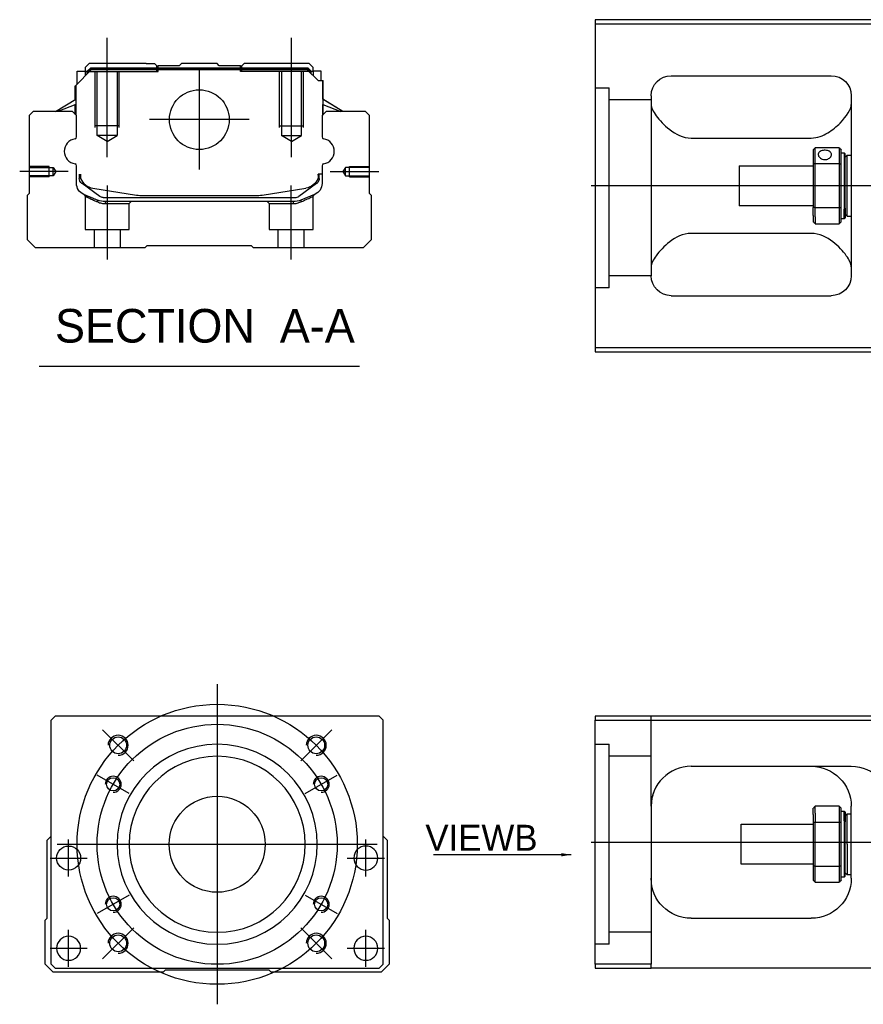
# Model space of a CAD drawing. Header units: millimetres. Extents: x 443 to 3685, y -1599 to 860.
# Tile 359 of 610: x 2498 to 2709, y -1280 to -1034. Entities that reach past the tile are written whole.
import ezdxf
from ezdxf.lldxf.tags import DXFTag

# ---------------------------------------------------------------- set-up
doc = ezdxf.new("R2010")
doc.units = ezdxf.units.MM
doc.layers.get('0').update_dxf_attribs({"linetype": 'CONTINUOUS'})
doc.styles.add('CHN', font='txt')
doc.styles.add('DIM-7', font='SIMPLEX.shx', dxfattribs={"width": 0.7, "bigfont": 'chineset.shx'})
tags = doc.linetypes.add('DASHED', pattern=[25.72, 12.86, -12.86]).pattern_tags.tags
tags[6:7] = [DXFTag(74, 4), DXFTag(75, 0), DXFTag(340, '0'), DXFTag(46, 0.0), DXFTag(50, 0.0), DXFTag(44, 0.0), DXFTag(45, 0.0)]
tags[4:5] = [DXFTag(74, 4), DXFTag(75, 0), DXFTag(340, '0'), DXFTag(46, 0.0), DXFTag(50, 0.0), DXFTag(44, 0.0), DXFTag(45, 0.0)]
doc.dimstyles.new('CNS', dxfattribs={"dimtxt": 3.5, "dimasz": 2.5, "dimexe": 1, "dimexo": 1, "dimgap": 1, "dimtad": 1, "dimdsep": 46, "dimtxsty": 'DIM-7', "dimcen": 0.09, "dimclrd": 4, "dimclre": 4, "dimclrt": 1, "dimadec": 0, "dimazin": 0, "dimtfac": 1, "dimtmove": 0, "dimatfit": 3, "dimfxl": 0, "dimtvp": 0.971429, "dimtolj": 1, "dimarcsym": 0})

msp = doc.modelspace()

# ---------------------------------------------------------------- linework, layer by layer
at = {"linetype": 'Continuous'}
for p, q in [((2716.16, -1033.72), (2642.16, -1033.72)), ((2642.16, -1033.72), (2642.16, -1115.72)), ((2642.16, -1034.72), (2716.16, -1034.72)), ((2515.79, -1044.7), (2514.79, -1045.7)), ((2514.79, -1045.7), (2514.79, -1046.55)), ((2515.29, -1046.62), (2516.15, -1045.75)), ((2515.52, -1046.71), (2516.25, -1045.98)), ((2529.97, -1044.7), (2515.79, -1044.7)), ((2516.15, -1045.75), (2570.38, -1045.75)), ((2516.25, -1045.98), (2516.15, -1045.75)), ((2516.25, -1045.98), (2570.29, -1045.98)), ((2529.97, -1044.7), (2532.07, -1044.7)), ((2532.07, -1044.7), (2532.62, -1045.25)), ((2532.62, -1045.25), (2532.97, -1045.25)), ((2538.27, -1045.25), (2532.97, -1045.25)), ((2532.97, -1045.75), (2532.97, -1045.25)), ((2538.27, -1045.25), (2538.82, -1044.7)), ((2547.72, -1044.7), (2538.82, -1044.7)), ((2548.27, -1045.25), (2547.72, -1044.7)), ((2553.57, -1045.25), (2548.27, -1045.25)), ((2553.57, -1045.25), (2553.92, -1045.25)), ((2553.57, -1045.75), (2553.57, -1045.25)), ((2553.92, -1045.25), (2554.47, -1044.7)), ((2553.92, -1045.25), (2554.47, -1044.7)), ((2556.57, -1044.7), (2554.47, -1044.7)), ((2554.47, -1044.7), (2554.47, -1044.7)), ((2570.75, -1044.7), (2556.57, -1044.7)), ((2570.29, -1045.98), (2570.38, -1045.75)), ((2571.02, -1046.71), (2570.29, -1045.98)), ((2571.25, -1046.62), (2570.38, -1045.75)), ((2571.75, -1045.7), (2570.75, -1044.7)), ((2571.75, -1046.55), (2571.75, -1045.7)), ((2512.39, -1050.15), (2516.29, -1046.25)), ((2512.79, -1046.55), (2514.79, -1046.55)), ((2512.79, -1049.75), (2512.79, -1046.55)), ((2514.79, -1046.55), (2514.79, -1047.75)), ((2515.29, -1046.7), (2514.79, -1046.7)), ((2515.29, -1047.25), (2515.29, -1046.62)), ((2515.52, -1046.71), (2515.29, -1046.62)), ((2515.52, -1047.02), (2515.52, -1046.71)), ((2570.25, -1046.25), (2516.29, -1046.25)), ((2572.95, -1048.95), (2570.25, -1046.25)), ((2571.02, -1046.71), (2571.25, -1046.62)), ((2571.02, -1047.02), (2571.02, -1046.71)), ((2571.25, -1047.25), (2571.25, -1046.62)), ((2571.75, -1046.7), (2571.25, -1046.7)), ((2573.75, -1046.55), (2571.75, -1046.55)), ((2571.75, -1046.55), (2571.75, -1047.75)), ((2573.75, -1048.95), (2573.75, -1046.55)), ((2573.75, -1046.55), (2573.75, -1046.55)), ((2661.16, -1047.72), (2701.16, -1047.72)), ((2512.29, -1053.66), (2512.29, -1050.25)), ((2512.39, -1053.6), (2512.39, -1050.15)), ((2512.44, -1050.1), (2512.44, -1056.2)), ((2572.95, -1048.95), (2574.1, -1048.95)), ((2574.1, -1048.95), (2574.1, -1056.2)), ((2574.1, -1048.95), (2574.15, -1048.95)), ((2574.15, -1053.6), (2574.15, -1048.95)), ((2574.15, -1048.95), (2574.25, -1048.95)), ((2574.25, -1053.66), (2574.25, -1048.95)), ((2656.16, -1052.72), (2656.16, -1097.72)), ((2706.16, -1052.72), (2706.16, -1097.72)), ((2507.38, -1056.7), (2512.44, -1053.57)), ((2512.44, -1054.91), (2507.93, -1056.7)), ((2512.29, -1057.4), (2512.29, -1054.97)), ((2512.39, -1057.5), (2512.39, -1054.93)), ((2579.15, -1056.7), (2574.1, -1053.57)), ((2574.1, -1054.91), (2578.61, -1056.7)), ((2574.15, -1057.5), (2574.15, -1054.93)), ((2579.15, -1056.7), (2574.25, -1053.66)), ((2574.25, -1057.4), (2574.25, -1054.97)), ((2501.77, -1056.7), (2500.77, -1057.7)), ((2500.77, -1057.7), (2500.77, -1077.15)), ((2511.59, -1056.7), (2501.77, -1056.7)), ((2512.59, -1057.7), (2511.59, -1056.7)), ((2512.59, -1063.02), (2512.59, -1057.7)), ((2574.95, -1056.7), (2573.95, -1057.7)), ((2573.95, -1057.7), (2573.95, -1063.02)), ((2584.77, -1056.7), (2574.95, -1056.7)), ((2585.77, -1057.7), (2584.77, -1056.7)), ((2585.77, -1077.15), (2585.77, -1057.7)), ((2666.16, -1063.31), (2696.16, -1063.31)), ((2703.16, -1065.72), (2697.16, -1065.72)), ((2697.16, -1069.67), (2697.16, -1065.72)), ((2703.16, -1065.72), (2703.16, -1069.67)), ((2696.66, -1066.22), (2696.66, -1069.81)), ((2703.66, -1069.81), (2703.66, -1066.22)), ((2703.66, -1066.97), (2704.36, -1066.97)), ((2704.36, -1066.97), (2704.66, -1067.27)), ((2704.36, -1066.97), (2704.36, -1081.05)), ((2704.66, -1080.84), (2704.66, -1067.27)), ((2704.66, -1068.07), (2705.16, -1067.57)), ((2705.16, -1067.57), (2706.16, -1067.57)), ((2705.16, -1082.87), (2705.16, -1067.57)), ((2512.59, -1074.64), (2512.59, -1070.25)), ((2573.95, -1070.25), (2573.95, -1074.64)), ((2678.16, -1070.22), (2696.66, -1070.22)), ((2678.16, -1070.22), (2678.16, -1080.22)), ((2696.66, -1069.81), (2696.66, -1080.63)), ((2697.16, -1080.77), (2697.16, -1069.67)), ((2697.16, -1069.67), (2703.16, -1069.67)), ((2703.16, -1069.67), (2703.16, -1080.77)), ((2703.66, -1080.63), (2703.66, -1069.81)), ((2513.29, -1072.36), (2513.29, -1073.44)), ((2513.59, -1072.36), (2513.59, -1073.4)), ((2573.95, -1072.36), (2572.95, -1072.36)), ((2572.95, -1072.36), (2572.95, -1073.4)), ((2573.25, -1073.44), (2573.25, -1072.36)), ((2513.97, -1074.7), (2513.9, -1074.65)), ((2518.39, -1077.92), (2513.97, -1074.7)), ((2572.56, -1074.7), (2568.14, -1077.92)), ((2572.63, -1074.65), (2572.56, -1074.7)), ((2500.77, -1077.15), (2500.27, -1077.65)), ((2500.27, -1077.65), (2500.27, -1088.7)), ((2516.66, -1075.83), (2527.57, -1077.57)), ((2529.22, -1077.7), (2557.32, -1077.7)), ((2558.97, -1077.57), (2569.88, -1075.83)), ((2572.09, -1077.41), (2568.66, -1078.82)), ((2586.27, -1077.65), (2585.77, -1077.15)), ((2586.27, -1088.7), (2586.27, -1077.65)), ((2519.27, -1078.2), (2567.26, -1078.2)), ((2566.76, -1079.2), (2519.78, -1079.2)), ((2696.66, -1080.22), (2678.16, -1080.22)), ((2696.66, -1082.64), (2696.66, -1080.63)), ((2696.66, -1082.64), (2696.66, -1084.22)), ((2703.16, -1080.77), (2697.16, -1080.77)), ((2697.16, -1083), (2697.16, -1080.77)), ((2697.16, -1083), (2697.16, -1084.72)), ((2703.16, -1080.77), (2703.16, -1083)), ((2703.16, -1083), (2703.16, -1084.72)), ((2703.66, -1084.22), (2703.66, -1080.63)), ((2704.36, -1083.47), (2704.36, -1081.05)), ((2704.66, -1080.84), (2704.66, -1083.17)), ((2704.66, -1082.37), (2705.16, -1082.87)), ((2705.16, -1082.87), (2706.16, -1082.87)), ((2697.16, -1084.72), (2703.16, -1084.72)), ((2704.36, -1083.47), (2703.66, -1083.47)), ((2704.66, -1083.17), (2704.36, -1083.47)), ((2696.16, -1087.13), (2666.16, -1087.13)), ((2500.27, -1088.7), (2502.27, -1090.7)), ((2529.77, -1090.7), (2530.27, -1090.2)), ((2530.27, -1090.2), (2556.27, -1090.2)), ((2556.27, -1090.2), (2556.77, -1090.7)), ((2584.27, -1090.7), (2586.27, -1088.7)), ((2502.27, -1090.7), (2529.77, -1090.7)), ((2556.77, -1090.7), (2584.27, -1090.7)), ((2661.16, -1102.72), (2701.16, -1102.72)), ((2642.16, -1115.72), (2642.16, -1116.72)), ((2716.16, -1115.72), (2642.16, -1115.72)), ((2642.16, -1116.72), (2716.16, -1116.72)), ((2507.24, -1207.87), (2506.24, -1208.87)), ((2575.74, -1207.87), (2507.24, -1207.87)), ((2588.24, -1207.87), (2575.74, -1207.87)), ((2589.24, -1208.87), (2588.24, -1207.87)), ((2642.16, -1207.87), (2642.16, -1208.87)), ((2716.16, -1207.87), (2642.16, -1207.87)), ((2506.24, -1269.87), (2506.24, -1208.87)), ((2589.24, -1269.87), (2589.24, -1208.87)), ((2642.16, -1208.87), (2716.16, -1208.87)), ((2642.16, -1269.87), (2642.16, -1208.87)), ((2666.16, -1220.37), (2706.16, -1220.37)), ((2656.16, -1230.37), (2656.16, -1269.87)), ((2703.16, -1230.37), (2697.16, -1230.37)), ((2697.16, -1232.09), (2697.16, -1230.37)), ((2703.16, -1230.37), (2703.16, -1232.09)), ((2706.16, -1248.37), (2706.16, -1230.37)), ((2696.66, -1232.45), (2696.66, -1230.87)), ((2696.66, -1232.45), (2696.66, -1234.46)), ((2697.16, -1232.09), (2697.16, -1234.33)), ((2703.16, -1232.09), (2703.16, -1234.33)), ((2703.66, -1234.46), (2703.66, -1230.87)), ((2703.66, -1231.62), (2704.36, -1231.62)), ((2704.36, -1231.62), (2704.66, -1231.92)), ((2704.36, -1234.04), (2704.36, -1231.62)), ((2704.66, -1231.92), (2704.66, -1234.25)), ((2704.66, -1232.72), (2705.16, -1232.22)), ((2705.16, -1232.22), (2706.16, -1232.22)), ((2705.16, -1239.87), (2705.16, -1232.22)), ((2678.66, -1234.87), (2696.66, -1234.87)), ((2678.66, -1239.87), (2678.66, -1234.87)), ((2696.66, -1234.46), (2696.66, -1245.28)), ((2697.16, -1245.42), (2697.16, -1234.33)), ((2697.16, -1234.33), (2703.16, -1234.33)), ((2703.16, -1234.33), (2703.16, -1245.42)), ((2703.66, -1245.28), (2703.66, -1234.46)), ((2704.36, -1234.04), (2704.36, -1248.12)), ((2704.66, -1247.82), (2704.66, -1234.25)), ((2505.24, -1238.87), (2506.24, -1237.87)), ((2589.24, -1237.87), (2590.24, -1238.87)), ((2505.24, -1258.32), (2505.24, -1238.87)), ((2590.24, -1238.87), (2590.24, -1258.32)), ((2678.66, -1244.87), (2678.66, -1239.87)), ((2705.16, -1239.87), (2705.16, -1247.52)), ((2696.66, -1244.87), (2678.66, -1244.87)), ((2696.66, -1245.28), (2696.66, -1248.87)), ((2697.16, -1249.37), (2697.16, -1245.42)), ((2703.16, -1245.42), (2697.16, -1245.42)), ((2703.16, -1245.42), (2703.16, -1249.37)), ((2703.66, -1248.87), (2703.66, -1245.28)), ((2704.66, -1247.82), (2704.36, -1248.12)), ((2705.16, -1247.52), (2704.66, -1247.02)), ((2706.16, -1247.52), (2705.16, -1247.52)), ((2697.16, -1249.37), (2703.16, -1249.37)), ((2704.36, -1248.12), (2703.66, -1248.12)), ((2504.74, -1258.82), (2505.24, -1258.32)), ((2504.74, -1269.87), (2504.74, -1258.82)), ((2590.24, -1258.32), (2590.74, -1258.82)), ((2590.74, -1258.82), (2590.74, -1269.87)), ((2666.16, -1258.37), (2696.16, -1258.37)), ((2506.74, -1271.87), (2504.74, -1269.87)), ((2506.24, -1269.87), (2507.24, -1270.87)), ((2588.24, -1270.87), (2589.24, -1269.87)), ((2590.74, -1269.87), (2588.74, -1271.87)), ((2642.16, -1269.87), (2642.16, -1270.87)), ((2656.16, -1269.87), (2642.16, -1269.87)), ((2656.16, -1270.87), (2656.16, -1269.87)), ((2534.24, -1271.87), (2506.74, -1271.87)), ((2507.24, -1270.87), (2588.24, -1270.87)), ((2534.74, -1271.37), (2534.24, -1271.87)), ((2560.74, -1271.37), (2534.74, -1271.37)), ((2561.24, -1271.87), (2560.74, -1271.37)), ((2588.74, -1271.87), (2561.24, -1271.87)), ((2642.16, -1270.87), (2656.16, -1270.87)), ((2716.16, -1270.87), (2656.16, -1270.87))]:
    msp.add_line(p, q, dxfattribs=at)
at = {"ltscale": 0.2}
for p, q in [((2520.27, -1068.12), (2520.27, -1038.29)), ((2566.27, -1068.12), (2566.27, -1038.29)), ((2543.27, -1046.23), (2543.27, -1071.18)), ((2555.74, -1058.7), (2530.79, -1058.7)), ((2510.55, -1071.7), (2498.4, -1071.7)), ((2575.99, -1071.7), (2588.13, -1071.7)), ((2520.32, -1093.7), (2520.32, -1075.2)), ((2566.21, -1093.7), (2566.21, -1075.2)), ((2526.88, -1219.01), (2519.1, -1211.23)), ((2568.6, -1219.01), (2576.38, -1211.23)), ((2526.88, -1260.73), (2519.1, -1268.51)), ((2568.6, -1260.73), (2576.38, -1268.51))]:
    msp.add_line(p, q, dxfattribs=at)
at = {"linetype": 'DASHED'}
for p, q in [((2532.62, -1046.7), (2532.62, -1045.25)), ((2532.97, -1046.7), (2532.97, -1045.75)), ((2553.57, -1046.7), (2553.57, -1045.75)), ((2553.92, -1046.7), (2553.92, -1045.25)), ((2515.29, -1046.7), (2532.97, -1046.7)), ((2571.25, -1046.7), (2553.57, -1046.7)), ((2571.75, -1046.7), (2571.75, -1046.55)), ((2573.75, -1048.7), (2573.75, -1048.7)), ((2574.31, -1053.7), (2574.31, -1053.7)), ((2514.77, -1077.88), (2514.77, -1086.2)), ((2571.71, -1086.2), (2571.71, -1077.9)), ((2519.82, -1079.7), (2525.77, -1079.7)), ((2525.77, -1079.7), (2526.27, -1079.2)), ((2525.77, -1086.2), (2525.77, -1079.7)), ((2560.21, -1079.2), (2560.71, -1079.7)), ((2560.71, -1079.7), (2560.71, -1086.2)), ((2560.71, -1079.7), (2566.71, -1079.7)), ((2514.77, -1086.2), (2520.27, -1086.2)), ((2516.97, -1086.2), (2516.97, -1090.7)), ((2520.27, -1086.2), (2525.77, -1086.2)), ((2523.57, -1090.7), (2523.57, -1086.2)), ((2560.71, -1086.2), (2571.71, -1086.2)), ((2562.91, -1086.2), (2562.91, -1090.7)), ((2569.51, -1090.7), (2569.51, -1086.2)), ((2645.66, -1100.74), (2642.16, -1100.74)), ((2645.66, -1264.87), (2642.16, -1264.87))]:
    msp.add_line(p, q, dxfattribs=at)
at = {"linetype": 'DASHED', "ltscale": 0.1}
for p, q in [((2517.27, -1060.7), (2517.27, -1046.7)), ((2517.77, -1062.7), (2517.77, -1046.7)), ((2522.77, -1046.7), (2522.77, -1062.7)), ((2523.27, -1060.7), (2523.27, -1046.7)), ((2563.27, -1060.7), (2563.27, -1046.7)), ((2563.77, -1046.7), (2563.77, -1062.7)), ((2568.77, -1062.7), (2568.77, -1046.7)), ((2569.27, -1060.7), (2569.27, -1046.7)), ((2523.27, -1060.25), (2517.27, -1060.25)), ((2563.27, -1060.25), (2569.27, -1060.25)), ((2522.77, -1062.7), (2517.77, -1062.7)), ((2520.27, -1064.15), (2517.77, -1062.7)), ((2520.27, -1064.15), (2522.77, -1062.7)), ((2563.77, -1062.7), (2568.77, -1062.7)), ((2566.27, -1064.15), (2563.77, -1062.7)), ((2566.27, -1064.15), (2568.77, -1062.7)), ((2505.77, -1070.4), (2500.77, -1070.4)), ((2500.77, -1070.63), (2506.76, -1070.63)), ((2505.77, -1073), (2505.77, -1070.4)), ((2506.76, -1070.63), (2507.41, -1071.7)), ((2506.76, -1072.78), (2506.76, -1070.63)), ((2579.77, -1070.63), (2579.13, -1071.7)), ((2585.77, -1070.63), (2579.77, -1070.63)), ((2579.77, -1072.78), (2579.77, -1070.63)), ((2580.77, -1073), (2580.77, -1070.4)), ((2580.77, -1070.4), (2585.77, -1070.4)), ((2506.76, -1072.78), (2500.77, -1072.78)), ((2505.77, -1073), (2500.77, -1073)), ((2507.41, -1071.7), (2506.76, -1072.78)), ((2579.13, -1071.7), (2579.77, -1072.78)), ((2579.77, -1072.78), (2585.77, -1072.78)), ((2580.77, -1073), (2585.77, -1073))]:
    msp.add_line(p, q, dxfattribs=at)
at = {"linetype": 'DASHED', "ltscale": 0.3}
for p, q in [((2642.16, -1050.74), (2645.66, -1050.74)), ((2645.66, -1100.74), (2645.66, -1050.74)), ((2656.16, -1053.74), (2645.66, -1053.74)), ((2656.16, -1097.74), (2645.66, -1097.74)), ((2656.16, -1230.37), (2656.16, -1207.87)), ((2642.16, -1214.87), (2645.66, -1214.87)), ((2645.66, -1264.87), (2645.66, -1214.87)), ((2656.16, -1217.87), (2645.66, -1217.87)), ((2656.16, -1261.87), (2645.66, -1261.87))]:
    msp.add_line(p, q, dxfattribs=at)
for p, q in [((3483.16, -1075.26), (2641.16, -1075.22)), ((2503.25, -1120.33), (2583.3, -1120.33)), ((2641.16, -1239.37), (3483.16, -1239.37))]:
    msp.add_line(p, q)
at = {"ltscale": 0.3}
for p, q in [((2547.74, -1199.87), (2547.74, -1279.87)), ((2507.74, -1239.87), (2587.74, -1239.87))]:
    msp.add_line(p, q, dxfattribs=at)
at = {"ltscale": 0.1}
for p, q in [((2525.79, -1227.2), (2517.73, -1222.55)), ((2569.7, -1227.2), (2577.75, -1222.55)), ((2510.63, -1247.95), (2510.63, -1238.65)), ((2584.86, -1247.95), (2584.86, -1238.65)), ((2505.98, -1243.3), (2515.28, -1243.3)), ((2580.21, -1243.3), (2589.51, -1243.3)), ((2525.79, -1252.55), (2517.73, -1257.2)), ((2569.7, -1252.55), (2577.75, -1257.2)), ((2510.63, -1270.52), (2510.63, -1261.22)), ((2584.86, -1270.52), (2584.86, -1261.22)), ((2505.98, -1265.87), (2515.28, -1265.87)), ((2580.21, -1265.87), (2589.51, -1265.87))]:
    msp.add_line(p, q, dxfattribs=at)
at = {"linetype": 'Continuous'}
for centre, radius in [((2543.27, -1058.7), 7.47), ((2522.99, -1215.12), 2.1), ((2572.49, -1215.12), 2.1), ((2521.76, -1224.87), 1.65), ((2573.72, -1224.87), 1.65), ((2547.74, -1239.87), 12), ((2510.63, -1243.3), 3), ((2521.76, -1254.87), 1.65), ((2573.72, -1254.87), 1.65), ((2522.99, -1264.62), 2.1), ((2572.49, -1264.62), 2.1)]:
    msp.add_circle(centre, radius, dxfattribs=at)
at = {"ltscale": 0.3}
for radius in [35, 30]:
    msp.add_circle((2547.74, -1239.87), radius, dxfattribs=at)
at = {"linetype": 'Continuous', "extrusion": (0, 0, -1)}
for centre, radius in [((-2547.74, -1239.87), 25), ((-2547.74, -1239.87), 22), ((-2584.86, -1243.3), 3), ((-2510.63, -1265.87), 3), ((-2584.86, -1265.87), 3)]:
    msp.add_circle(centre, radius, dxfattribs=at)
at = {"linetype": 'Continuous', "extrusion": (-6.12303e-17, 0, -1)}
for centre, start, end in [((-2661.16, -1052.72), 0, 90), ((-2701.16, -1052.72), 90, 180), ((-2661.16, -1097.72), 270, 0), ((-2701.16, -1097.72), 180, 270)]:
    msp.add_arc(centre, 5, start, end, dxfattribs=at)
at = {"linetype": 'Continuous'}
for centre, radius, start, end in [((2512.09, -1063.02), 0.5, 285.1919, 0), ((2574.45, -1063.02), 0.5, 180, 254.8081), ((2512.09, -1070.25), 0.5, 0, 74.8081), ((2574.45, -1070.25), 0.5, 105.1919, 180), ((2569.25, -1071.88), 4, 337.6678, 353.1681), ((2569.25, -1071.88), 3.77, 349.0413, 352.7469), ((2517.29, -1071.88), 4, 202.3316, 260.9414), ((2529.22, -1067.2), 10.5, 260.9414, 270), ((2557.32, -1067.2), 10.5, 270, 279.0586), ((2567.26, -1076.7), 1.5, 270, 306.0274), ((2666.16, -1230.37), 10, 90, 180)]:
    msp.add_arc(centre, radius, start, end, dxfattribs=at)
for centre, radius, start, end in [((2512.71, -1066.63), 3.17, 98.9371, 261.0629), ((2573.83, -1066.63), 3.17, 278.9371, 81.0629), ((2522.99, -1215.12), 2.5, 270, 180), ((2572.49, -1215.12), 2.5, 270, 180), ((2521.76, -1224.87), 2, 270, 180), ((2573.72, -1224.87), 2, 270, 180), ((2521.76, -1254.87), 2, 270, 180), ((2573.72, -1254.87), 2, 270, 180), ((2522.99, -1264.62), 2.5, 270, 180), ((2572.49, -1264.62), 2.5, 270, 180)]:
    msp.add_arc(centre, radius, start, end)
at = {"linetype": 'Continuous', "extrusion": (0, 0, -1)}
for centre, radius, start, end in [((-2517.29, -1071.88), 4, 337.6678, 353.1681), ((-2517.29, -1071.88), 3.77, 349.0413, 352.7469), ((-2515.59, -1074.64), 3, 292.4327, 0), ((-2514.79, -1073.44), 1.5, 306.0274, 0), ((-2569.25, -1071.88), 4, 202.3316, 260.9414), ((-2570.95, -1074.64), 3, 180, 247.5673), ((-2571.75, -1073.44), 1.5, 180, 233.9726), ((-2519.27, -1076.7), 1.5, 270, 306.0274), ((-2519.78, -1074.2), 5, 270, 292.4327), ((-2566.76, -1074.2), 5, 247.5673, 270), ((-2696.16, -1230.37), 10, 90, 180), ((-2706.16, -1230.37), 10, 90, 180), ((-2666.16, -1248.37), 10, 270, 0), ((-2696.16, -1248.37), 10, 180, 270)]:
    msp.add_arc(centre, radius, start, end, dxfattribs=at)
at = {"linetype": 'Continuous'}
for points, degree in [([(2656.16, -1054.93), (2656.16, -1055.68), (2656.63, -1056.65), (2657.4, -1057.72)], 3), ([(2512.44, -1056.2), (2512.44, -1056.8)], 1), ([(2512.44, -1056.8), (2512.44, -1057.55)], 1), ([(2574.1, -1056.2), (2574.1, -1056.8)], 1), ([(2574.1, -1056.8), (2574.1, -1057.55)], 1), ([(2696.66, -1066.22), (2696.82, -1066.05), (2696.99, -1065.89), (2697.16, -1065.72)], 3), ([(2703.16, -1065.72), (2703.32, -1065.89), (2703.49, -1066.05), (2703.66, -1066.22)], 3), ([(2697.16, -1069.67), (2696.99, -1069.72), (2696.82, -1069.77), (2696.66, -1069.81)], 3), ([(2703.16, -1069.67), (2703.32, -1069.72), (2703.49, -1069.77), (2703.66, -1069.81)], 3), ([(2697.16, -1080.77), (2696.99, -1080.72), (2696.82, -1080.67), (2696.66, -1080.63)], 3), ([(2703.16, -1080.77), (2703.32, -1080.72), (2703.49, -1080.67), (2703.66, -1080.63)], 3), ([(2697.16, -1084.72), (2696.99, -1084.55), (2696.82, -1084.39), (2696.66, -1084.22)], 3), ([(2703.66, -1084.22), (2703.49, -1084.39), (2703.32, -1084.55), (2703.16, -1084.72)], 3), ([(2657.4, -1092.72), (2656.63, -1093.79), (2656.16, -1094.76), (2656.16, -1095.51)], 3), ([(2706.16, -1095.51), (2706.16, -1094.76), (2705.69, -1093.79), (2704.91, -1092.72)], 3), ([(2661.16, -1221.71), (2661.13, -1221.73), (2661.1, -1221.75), (2661.07, -1221.77)], 3), ([(2697.16, -1230.37), (2696.99, -1230.54), (2696.82, -1230.7), (2696.66, -1230.87)], 3), ([(2703.16, -1230.37), (2703.32, -1230.54), (2703.49, -1230.7), (2703.66, -1230.87)], 3), ([(2697.16, -1234.33), (2696.99, -1234.37), (2696.82, -1234.42), (2696.66, -1234.46)], 3), ([(2703.66, -1234.46), (2703.49, -1234.42), (2703.32, -1234.37), (2703.16, -1234.33)], 3), ([(2697.16, -1245.42), (2696.99, -1245.37), (2696.82, -1245.33), (2696.66, -1245.28)], 3), ([(2703.66, -1245.28), (2703.49, -1245.33), (2703.32, -1245.37), (2703.16, -1245.42)], 3), ([(2696.66, -1248.87), (2696.82, -1249.04), (2696.99, -1249.2), (2697.16, -1249.37)], 3), ([(2703.66, -1248.87), (2703.49, -1249.04), (2703.32, -1249.2), (2703.16, -1249.37)], 3)]:
    msp.add_open_spline(points, degree=degree, dxfattribs=at)
for points, knots in [([(2696.16, -1063.31), (2697.68, -1063.31), (2699.09, -1062.75), (2701.5, -1061.3), (2702.49, -1060.43), (2705.05, -1057.82), (2706.16, -1056.1), (2706.16, -1054.93)], [0, 0, 0, 0, 0.25, 0.25, 0.5, 0.5, 1, 1, 1, 1]), ([(2657.4, -1057.72), (2658.23, -1058.86), (2659.36, -1060.08), (2662.24, -1062.29), (2664.09, -1063.31), (2666.16, -1063.31)], [0, 0, 0, 0, 0.5, 0.5, 1, 1, 1, 1]), ([(2701.21, -1067.44), (2701.21, -1067.31), (2701.18, -1067.18), (2701.06, -1066.95), (2700.96, -1066.84), (2700.74, -1066.66), (2700.6, -1066.58), (2700.28, -1066.46), (2700.11, -1066.41), (2699.75, -1066.36), (2699.56, -1066.36), (2699.19, -1066.38), (2699.01, -1066.41), (2698.68, -1066.51), (2698.53, -1066.57), (2698.27, -1066.74), (2698.16, -1066.84), (2697.99, -1067.06), (2697.94, -1067.18), (2697.91, -1067.35), (2697.91, -1067.4), (2697.91, -1067.44)], [0, 0, 0, 0, 0.106605, 0.106605, 0.21316, 0.21316, 0.320465, 0.320465, 0.42832, 0.42832, 0.535356, 0.535356, 0.641477, 0.641477, 0.748016, 0.748016, 0.855648, 0.855648, 0.963354, 0.963354, 1, 1, 1, 1]), ([(2697.91, -1067.44), (2697.91, -1067.57), (2697.94, -1067.71), (2698.06, -1067.96), (2698.15, -1068.09), (2698.38, -1068.31), (2698.52, -1068.41), (2698.83, -1068.57), (2699.01, -1068.63), (2699.37, -1068.7), (2699.56, -1068.7), (2699.92, -1068.67), (2700.1, -1068.63), (2700.43, -1068.5), (2700.59, -1068.42), (2700.85, -1068.22), (2700.96, -1068.1), (2701.12, -1067.85), (2701.17, -1067.71), (2701.2, -1067.53), (2701.21, -1067.49), (2701.21, -1067.44)], [0, 0, 0, 0, 0.106605, 0.106605, 0.21316, 0.21316, 0.320465, 0.320465, 0.42832, 0.42832, 0.535356, 0.535356, 0.641477, 0.641477, 0.748016, 0.748016, 0.855648, 0.855648, 0.963354, 0.963354, 1, 1, 1, 1]), ([(2666.16, -1087.13), (2664.09, -1087.13), (2662.24, -1088.15), (2659.37, -1090.35), (2658.23, -1091.58), (2657.4, -1092.72)], [0, 0, 0, 0, 0.5, 0.5, 1, 1, 1, 1]), ([(2704.91, -1092.72), (2704.09, -1091.58), (2702.96, -1090.36), (2700.07, -1088.15), (2698.22, -1087.13), (2696.16, -1087.13)], [0, 0, 0, 0, 0.5, 0.5, 1, 1, 1, 1]), ([(2656.72, -1227.06), (2656.63, -1227.32), (2656.5, -1227.75), (2656.4, -1228.2), (2656.36, -1228.37)], [0, 0, 0, 0, 0.596588, 1, 1, 1, 1])]:
    msp.add_open_spline(points, degree=3, knots=knots, dxfattribs=at)
at = {"linetype": 'DASHED'}
for points, degree in [([(2514.46, -1077.42), (2514.77, -1077.88)], 1), ([(2571.71, -1077.9), (2572.02, -1077.44)], 1), ([(2517.9, -1079.29), (2517.87, -1078.82)], 1), ([(2519.78, -1079.2), (2519.82, -1079.7)], 1), ([(2566.76, -1079.2), (2566.74, -1079.37), (2566.73, -1079.54), (2566.71, -1079.7)], 3), ([(2568.66, -1078.82), (2568.64, -1079.29)], 1)]:
    msp.add_open_spline(points, degree=degree, dxfattribs=at)
for points, degree, knots in [([(2514.46, -1077.42), (2514.46, -1077.42), (2515.38, -1077.8), (2516.31, -1078.18), (2517.87, -1078.82)], 2, [0, 0, 0, 0.5, 0.5, 1, 1, 1]), ([(2514.77, -1077.88), (2514.77, -1077.88), (2514.77, -1077.88), (2515.24, -1078.09), (2516.55, -1078.68), (2517.43, -1079.08), (2517.9, -1079.29)], 3, [0, 0, 0, 0, 0.000815, 0.486557, 0.726811, 1, 1, 1, 1]), ([(2568.64, -1079.29), (2568.95, -1079.14), (2569.56, -1078.87), (2570.31, -1078.53), (2571.31, -1078.08), (2571.71, -1077.9), (2571.71, -1077.9)], 3, [0, 0, 0, 0, 0.185898, 0.357233, 0.514425, 1, 1, 1, 1]), ([(2517.9, -1079.29), (2518.2, -1079.41), (2518.8, -1079.64), (2519.49, -1079.68), (2519.82, -1079.7)], 3, [0, 0, 0, 0, 0.515943, 1, 1, 1, 1]), ([(2566.71, -1079.7), (2567.04, -1079.68), (2567.73, -1079.64), (2568.33, -1079.41), (2568.64, -1079.29)], 3, [0, 0, 0, 0, 0.484584, 1, 1, 1, 1])]:
    msp.add_open_spline(points, degree=degree, knots=knots, dxfattribs=at)

# ---------------------------------------------------------------- texts
at = {"style": 'CHN'}
for s, insert, char_height, attachment_point in [('SECTION  A-A ', (2507.22, -1110.3), 8.4, 4), ('VIEWB', (2627.77, -1241.49), 6.5, 9)]:
    msp.add_mtext(s, dxfattribs=dict(at, insert=insert, char_height=char_height, attachment_point=attachment_point))

# ---------------------------------------------------------------- leaders
msp.add_leader([(2636.21, -1242.48), (2601.76, -1242.49)], dimstyle='CNS', override={"dimtxt": 6.5, "dimtxsty": 'CHN'})

doc.saveas('drawing.dxf')
